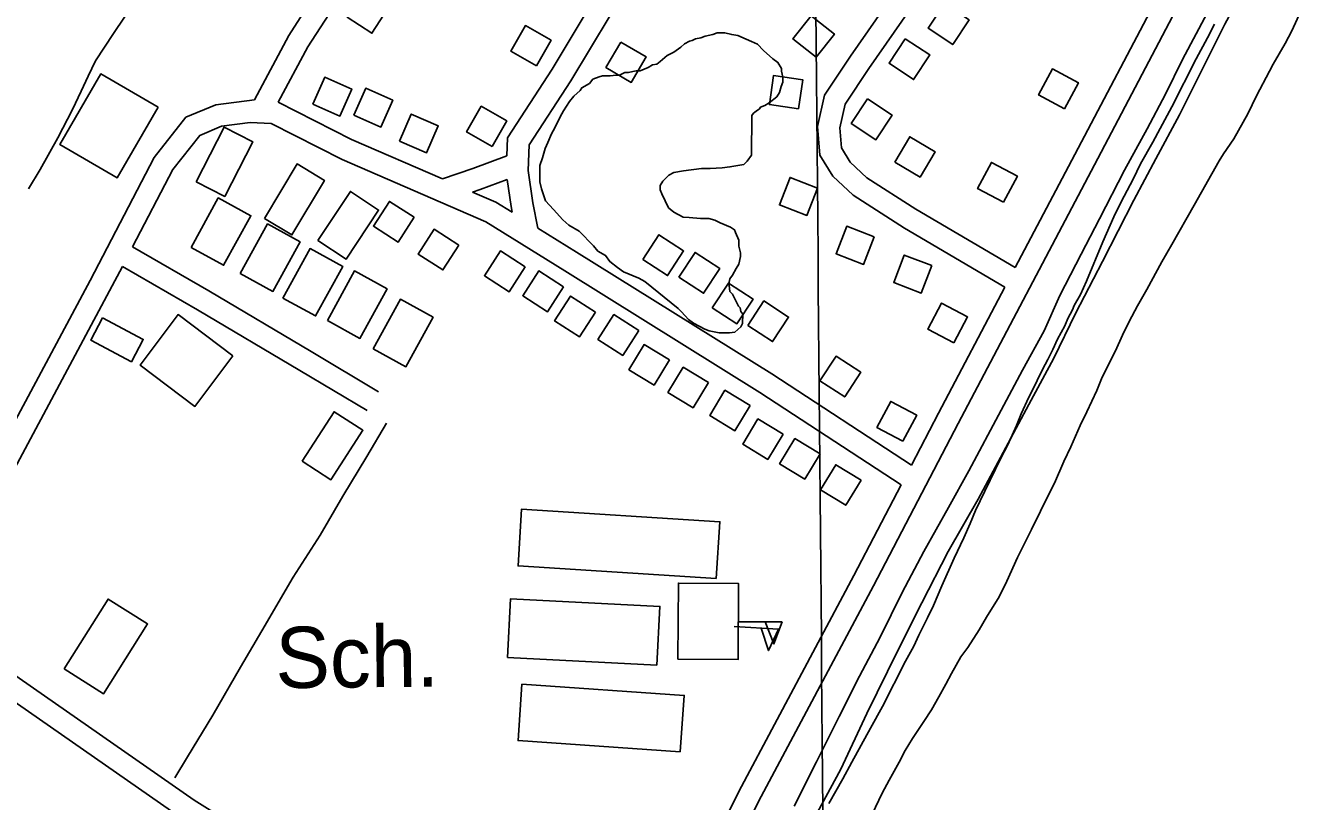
# Model space of a CAD drawing. Extents: x 3567028 to 3605064, y 510945 to 536587.
# Drawn here: x 3585968 to 3587696, y 518388 to 519442 of the extents above; entities that cross this region are included whole.
import ezdxf

# ---------------------------------------------------------------- set-up
doc = ezdxf.new("R2010")
doc.units = 0
for name, color, linetype in [('V-BLDG-IDEN', 7, 'Continuous'), ('V-BLDG-OTLN', 7, 'Continuous'), ('V-DTCH-CNTR', 7, 'Continuous'), ('V-GRID-MAJR', 7, 'Continuous'), ('V-ROAD-CNTR', 7, 'Continuous'), ('V-SITE-VEGE', 7, 'Continuous'), ('V-TOPO-SHOR', 7, 'Continuous')]:
    doc.layers.add(name, color=color, linetype=linetype)

msp = doc.modelspace()

# ---------------------------------------------------------------- linework, layer by layer
at = {"layer": 'V-BLDG-OTLN'}
for p, q in [((3586929.4, 518626.1), (3586989.3, 518622.4)), ((3586934.6, 518632.3), (3586994.6, 518632.4))]:
    msp.add_line(p, q, dxfattribs=at)
for points in [[(3586426, 519486.8), (3586404.3, 519453.2), (3586437.9, 519431.4), (3586459.6, 519465)], [(3587214.6, 519471.5), (3587192.6, 519438.1), (3587225.9, 519416), (3587248, 519449.4)], [(3587040.6, 519398.9), (3587065.3, 519430.3), (3587033.9, 519455.1), (3587009.1, 519423.7)], [(3586661, 519387.2), (3586680.9, 519421.9), (3586646.2, 519441.8), (3586626.3, 519407.1)], [(3586775.5, 519419.5), (3586755.3, 519384.9), (3586789.8, 519364.7), (3586810, 519399.3)], [(3587161.6, 519424), (3587139.5, 519390.7), (3587172.8, 519368.6), (3587194.9, 519401.9)], [(3586147.9, 519331.1), (3586092.2, 519235.1), (3586014.2, 519280.4), (3586070, 519376.3)], [(3586357.8, 519335), (3586394.4, 519318.9), (3586410.5, 519355.5), (3586373.9, 519371.6)], [(3587016.6, 519328.7), (3587022.4, 519368.3), (3586982.8, 519374.1), (3586977.1, 519334.5)], [(3587377.7, 519328.9), (3587396.5, 519364.2), (3587361.1, 519383), (3587342.4, 519347.6)], [(3586413.5, 519320.1), (3586450.1, 519303.9), (3586466.2, 519340.5), (3586429.6, 519356.7)], [(3587110.4, 519342.3), (3587088.3, 519308.9), (3587121.6, 519286.9), (3587143.7, 519320.2)], [(3586475.1, 519285), (3586511.7, 519268.9), (3586527.8, 519305.5), (3586491.2, 519321.6)], [(3586601, 519277.6), (3586620.9, 519312.3), (3586586.2, 519332.2), (3586566.3, 519297.4)], [(3586199.5, 519229.7), (3586237.4, 519304), (3586276.1, 519284.2), (3586238.2, 519209.9)], [(3587147.2, 519256.4), (3587181.7, 519236.1), (3587202, 519270.6), (3587167.5, 519290.9)], [(3586292.2, 519179.9), (3586336.4, 519253.9), (3586373.5, 519231.7), (3586329.3, 519157.7)], [(3587295, 519201.9), (3587313.7, 519237.3), (3587278.3, 519256), (3587259.6, 519220.6)], [(3587042.5, 519221.3), (3587005.2, 519235.7), (3586990.7, 519198.4), (3587028, 519184)], [(3586364.7, 519149.9), (3586408.6, 519216.6), (3586446.9, 519191.4), (3586403, 519124.7)], [(3586192.4, 519140.7), (3586229.3, 519207.9), (3586273.6, 519183.6), (3586236.7, 519116.4)], [(3586495.2, 519181.6), (3586461.6, 519203.2), (3586440, 519169.6), (3586473.6, 519147.9)], [(3586259.3, 519105.3), (3586296.2, 519172.5), (3586340.5, 519148.2), (3586303.6, 519081)], [(3586555.7, 519143.7), (3586522.1, 519165.4), (3586500.4, 519131.7), (3586534.1, 519110.1)], [(3587119.4, 519154.9), (3587082.1, 519169.3), (3587067.7, 519132), (3587105, 519117.6)], [(3586805.5, 519124.3), (3586839, 519102.4), (3586860.8, 519135.9), (3586827.3, 519157.8)], [(3586317.2, 519071.8), (3586354, 519139.1), (3586398.3, 519114.8), (3586361.4, 519047.6)], [(3586645.8, 519114.1), (3586612.1, 519135.8), (3586590.5, 519102.1), (3586624.1, 519080.5)], [(3586854.4, 519100.4), (3586887.9, 519078.5), (3586909.8, 519112), (3586876.3, 519133.9)], [(3587197.5, 519115.9), (3587160.2, 519130.3), (3587145.8, 519093), (3587183.1, 519078.6)], [(3586377.4, 519041.5), (3586414.2, 519108.7), (3586458.5, 519084.4), (3586421.6, 519017.2)], [(3586697.8, 519087), (3586664.2, 519108.7), (3586642.6, 519075), (3586676.2, 519053.4)], [(3586899.7, 519058.7), (3586933.2, 519036.9), (3586955.1, 519070.4), (3586921.6, 519092.2)], [(3586741.1, 519052.9), (3586707.5, 519074.5), (3586685.8, 519040.9), (3586719.5, 519019.2)], [(3586439.6, 519003), (3586476.5, 519070.2), (3586520.8, 519045.9), (3586483.9, 518978.7)], [(3586948, 519034.5), (3586981.5, 519012.7), (3587003.3, 519046.1), (3586969.8, 519068)], [(3587227.3, 519011), (3587246.1, 519046.4), (3587210.8, 519065.1), (3587192, 519029.8)], [(3586072.5, 519045.1), (3586127.6, 519015.8), (3586111.6, 518985.5), (3586056.4, 519014.8)], [(3586249.3, 518993.6), (3586197.7, 518924.8), (3586123.2, 518980.8), (3586174.8, 519049.5)], [(3586799.9, 519027.7), (3586766.3, 519049.4), (3586744.6, 519015.8), (3586778.3, 518994.1)], [(3586841.4, 518987.9), (3586807.2, 519008.7), (3586786.5, 518974.5), (3586820.6, 518953.7)], [(3587045.8, 518959.5), (3587079.3, 518937.7), (3587101.2, 518971.2), (3587067.7, 518993)], [(3586894.4, 518957.1), (3586860.2, 518977.9), (3586839.4, 518943.7), (3586873.6, 518922.9)], [(3586951.1, 518925.9), (3586916.9, 518946.7), (3586896.2, 518912.5), (3586930.3, 518891.7)], [(3587158.3, 518877.5), (3587177.1, 518912.8), (3587141.8, 518931.6), (3587123, 518896.3)], [(3586343.1, 518850.5), (3586386.5, 518917.6), (3586425.6, 518892.4), (3586382.2, 518825.3)], [(3586995.8, 518887), (3586961.6, 518907.8), (3586940.9, 518873.6), (3586975, 518852.8)], [(3587045.9, 518860.3), (3587011.7, 518881.1), (3586990.9, 518846.9), (3587025.1, 518826.1)], [(3587101.5, 518824.8), (3587067.3, 518845.6), (3587046.5, 518811.4), (3587080.7, 518790.6)], [(3586905.1, 518691.2), (3586636.1, 518708.3), (3586641, 518785.3), (3586910, 518768.2)], [(3586852.9, 518581.6), (3586853.7, 518685), (3586935.4, 518684.3), (3586934.6, 518581)], [(3586020.2, 518568.5), (3586079.8, 518663.3), (3586133.4, 518629.6), (3586073.8, 518534.8)], [(3586824.5, 518573.6), (3586622, 518584.1), (3586626.1, 518663.7), (3586828.7, 518653.2)], [(3586989.3, 518622.4), (3586975.9, 518593.2), (3586966.2, 518623.8)], [(3586994.6, 518632.4), (3586983.2, 518602.4), (3586971.5, 518632.4)], [(3586856.3, 518456), (3586636.1, 518471.2), (3586641.3, 518547.7), (3586861.6, 518532.5)]]:
    msp.add_lwpolyline(points, close=True, dxfattribs=at)
at = {"layer": 'V-DTCH-CNTR'}
msp.add_lwpolyline([(3587709.4, 519657.9), (3587675.9, 519593), (3587644.9, 519536), (3587595.1, 519443.6), (3587564.1, 519381.2), (3587533.6, 519320.7), (3587501.6, 519260.8), (3587471.6, 519204.8), (3587429, 519121.4), (3587392.4, 519051), (3587362.9, 518990.5), (3587329.4, 518927.6), (3587294.3, 518862.1), (3587260.3, 518798.7), (3587219.7, 518727.8), (3587184.1, 518658.3), (3587151.6, 518593.4), (3587109.4, 518507.9), (3587074.3, 518432.5), (3587030.1, 518351.1)], dxfattribs=at)
at = {"layer": 'V-GRID-MAJR'}
msp.add_spline([(3587066.2, 516482.6), (3587015.1, 522539.9), (3586963.9, 528600.6), (3586912.8, 534661.4), (3586912.8, 534664.9)], degree=3, dxfattribs=at)
at = {"layer": 'V-ROAD-CNTR'}
for points in [[(3588939.5, 522164.8), (3588685.5, 521679.8), (3588548.3, 521418.6), (3588324.5, 520986.4), (3588212.6, 520770.2), (3587956.4, 520279.2), (3587855.8, 520084.1), (3587648.7, 519691.3), (3587418.1, 519252.9), (3587233.2, 518901.5), (3587118.4, 518681.4), (3586962.3, 518388.3), (3586789.7, 518038.8)], [(3586310.8, 519337.8), (3586351, 519413.1), (3586413.6, 519510.3), (3586605, 519812.6), (3586711.6, 519984.7), (3586802.3, 520126.6)], [(3586620.8, 519264.8), (3586621.8, 519289.5), (3586682.3, 519382.5), (3586815.1, 519604), (3586932.1, 519811), (3586967.4, 519871.5), (3586978.6, 519914.3), (3586967.1, 519940.3), (3586947.1, 520007.7), (3586934, 520035.4), (3586908.9, 520061.8), (3586851.7, 520096.7), (3586802.3, 520126.6)], [(3587310.8, 519113.4), (3587176, 519192.5), (3587109.5, 519235.2), (3587086.8, 519256.6), (3587074.9, 519275.7), (3587072.8, 519302.8), (3587080, 519335.3), (3587112.2, 519383.7), (3587181, 519482.6), (3587246.9, 519584.3), (3587268.8, 519628.3), (3587272.3, 519679.6), (3587255.2, 519717.7), (3587220.7, 519745.3), (3587170.9, 519772.4), (3587105.6, 519814.1), (3587066.5, 519842.3), (3587033.4, 519861.6), (3587000.8, 519880.8)], [(3586662.9, 519166.9), (3586656.3, 519201.3), (3586650, 519245.1), (3586651.4, 519280), (3586707.8, 519366.6), (3586841.1, 519588.9), (3586958.1, 519796.1), (3586990.7, 519852)], [(3587296.8, 519086.8), (3587160.3, 519166.9), (3587091, 519211.4), (3587063.4, 519237.5), (3587045.6, 519266), (3587042.5, 519304.9), (3587051.9, 519347.3), (3587087.4, 519400.5), (3587156.1, 519499.3), (3587220.8, 519599.2), (3587239.3, 519636.3), (3587241.9, 519674.1), (3587230.8, 519698.8), (3587204, 519720.2), (3587155.6, 519746.5), (3587088.7, 519789.2), (3587050.1, 519817.1), (3587018.2, 519835.7), (3586990.7, 519852)], [(3587663.1, 519782.9), (3587622.2, 519705.3), (3587391.5, 519266.8), (3587310.8, 519113.4)], [(3586278.6, 519341.2), (3586325.1, 519428.3), (3586348.7, 519465)], [(3585823.6, 518646.9), (3585904.3, 518813.9), (3586055.5, 519095.6), (3586142.3, 519262.7), (3586185.6, 519317.4), (3586225.9, 519334.4), (3586278.6, 519341.2)], [(3586310.8, 519337.8), (3586410.3, 519287.3), (3586533.7, 519233.6)], [(3586113.1, 519141.4), (3586167.6, 519246.4), (3586204.3, 519292.7), (3586233.8, 519305.1), (3586272.7, 519310.2), (3586301.3, 519308.9), (3586397.6, 519260.1), (3586592.2, 519175.3), (3586699.6, 519108.8), (3586964.4, 518943.7), (3587156, 518818.4)], [(3586533.7, 519233.6), (3586574.8, 519247.6), (3586620.8, 519264.8)], [(3586574.5, 519215.8), (3586584.9, 519219.3), (3586621.4, 519233)], [(3586628.2, 519188.3), (3586626.7, 519196.4), (3586621.4, 519233)], [(3586574.5, 519215.8), (3586606.2, 519202), (3586628.2, 519188.3)], [(3586662.9, 519166.9), (3586715.5, 519134.3), (3586980.6, 518969), (3587170, 518845.1)], [(3586446.7, 518944.8), (3586355.3, 518999.2), (3586216.5, 519081.9), (3586113.1, 519141.4)], [(3585849.7, 518631.9), (3585931, 518800.3), (3586082, 519081.6), (3586099.3, 519114.8)], [(3586431.3, 518919.1), (3586339.9, 518973.4), (3586201.3, 519056), (3586099.3, 519114.8)], [(3587296.8, 519086.8), (3587206.6, 518915.4), (3587170, 518845.1)], [(3586180.9, 518365), (3585837.2, 518604.4), (3585621.3, 518728.6), (3585207.3, 518993.3)], [(3587156, 518818.4), (3587091.9, 518695.4), (3586935.6, 518402), (3586764.3, 518055.2), (3586753.8, 518042.4), (3586751.4, 518042.3), (3586728.9, 518048.6), (3586569.2, 518157.9), (3586358.6, 518288.7), (3586196.9, 518390.4)], [(3586196.9, 518390.4), (3585849.7, 518631.9)]]:
    msp.add_lwpolyline(points, dxfattribs=at)
at = {"layer": 'V-SITE-VEGE'}
for p, q in [((3587698.4, 519461.6), (3587686, 519434.6)), ((3587571.6, 519425), (3587581.2, 519443.9)), ((3587556, 519396.6), (3587571.6, 519425)), ((3587686, 519434.6), (3587676.9, 519417.5)), ((3587676.9, 519417.5), (3587660.8, 519389.5)), ((3587523, 519331.3), (3587556, 519396.6)), ((3587660.8, 519389.5), (3587655.8, 519380.1)), ((3587655.8, 519380.1), (3587637.9, 519346.3)), ((3587637.9, 519346.3), (3587626.5, 519322)), ((3587507.4, 519302), (3587523, 519331.3)), ((3587626.5, 519322), (3587607.2, 519288.2)), ((3587497.3, 519283.5), (3587507.4, 519302)), ((3587480.9, 519254.2), (3587497.3, 519283.5)), ((3587607.2, 519288.2), (3587593.5, 519267.9)), ((3587593.5, 519267.9), (3587587.6, 519258)), ((3587470.8, 519233.1), (3587480.9, 519254.2)), ((3587587.6, 519258), (3587553.7, 519198.1)), ((3587454.3, 519202.4), (3587470.8, 519233.1)), ((3587444.6, 519182.2), (3587454.3, 519202.4)), ((3587553.7, 519198.1), (3587523.1, 519144.5)), ((3587429.5, 519148.4), (3587444.6, 519182.2)), ((3587407.4, 519094.7), (3587429.5, 519148.4)), ((3587523.1, 519144.5), (3587509.8, 519121.1)), ((3587509.8, 519121.1), (3587489.2, 519083.7)), ((3587399.2, 519076.7), (3587407.4, 519094.7)), ((3587390.9, 519061.8), (3587399.2, 519076.7)), ((3587489.2, 519083.7), (3587476.4, 519061.2)), ((3587382.2, 519044.3), (3587388.2, 519056)), ((3587388.2, 519056), (3587390.9, 519061.8)), ((3587476.4, 519061.2), (3587465.4, 519040.1)), ((3587378.1, 519034.3), (3587382.2, 519044.3)), ((3587465.4, 519040.1), (3587456.2, 519021.6)), ((3587368, 519015.9), (3587378.1, 519034.3)), ((3587456.2, 519021.6), (3587446.6, 519000.4)), ((3587361.6, 519001.9), (3587368, 519015.9)), ((3587347.8, 518974.9), (3587355.1, 518988.4)), ((3587355.1, 518988.4), (3587361.6, 519001.9)), ((3587446.6, 519000.4), (3587428.7, 518964.4)), ((3587333.1, 518945.1), (3587347.8, 518974.9)), ((3587428.7, 518964.4), (3587421.3, 518946.3)), ((3587318.9, 518914.5), (3587329, 518937.5)), ((3587329, 518937.5), (3587333.1, 518945.1)), ((3587421.3, 518946.3), (3587408, 518917.5)), ((3587312.5, 518898.7), (3587318.9, 518914.5)), ((3587408, 518917.5), (3587398.8, 518899)), ((3587300.5, 518872.6), (3587312.5, 518898.7)), ((3587398.8, 518899), (3587386, 518869.7)), ((3587291.4, 518854.5), (3587300.5, 518872.6)), ((3587386, 518869.7), (3587376.8, 518849.9)), ((3587269.4, 518809.9), (3587291.4, 518854.5)), ((3587376.8, 518849.9), (3587363.9, 518820.6)), ((3587363.9, 518820.6), (3587354.8, 518803)), ((3587257, 518783.4), (3587269.4, 518809.9)), ((3587354.8, 518803), (3587345.1, 518782.7)), ((3587249.6, 518765.8), (3587257, 518783.4)), ((3587345.1, 518782.7), (3587332.8, 518757.5)), ((3587240.9, 518746.4), (3587249.6, 518765.8)), ((3587228, 518718.9), (3587240.9, 518746.4)), ((3587332.8, 518757.5), (3587314, 518719.7)), ((3587211.1, 518681), (3587228, 518718.9)), ((3587314, 518719.7), (3587299.3, 518687.7)), ((3587199.6, 518654.4), (3587211.1, 518681)), ((3587299.3, 518687.7), (3587288.7, 518666.5)), ((3587288.7, 518666.5), (3587271.8, 518638.6)), ((3587191.8, 518637.8), (3587199.6, 518654.4)), ((3587179.9, 518614.3), (3587191.8, 518637.8)), ((3587271.8, 518638.6), (3587261.7, 518621.5)), ((3587173, 518599.5), (3587179.9, 518614.3)), ((3587261.7, 518621.5), (3587246.2, 518597.6)), ((3587162, 518578.8), (3587173, 518599.5)), ((3587246.2, 518597.6), (3587237.1, 518584.6)), ((3587130.8, 518517.5), (3587162, 518578.8)), ((3587237.1, 518584.6), (3587224.2, 518562)), ((3587224.2, 518562), (3587216.5, 518547.6)), ((3587216.5, 518547.6), (3587206.9, 518530.5)), ((3587206.9, 518530.5), (3587197.2, 518513)), ((3587114.3, 518488.2), (3587130.8, 518517.5)), ((3587197.2, 518513), (3587186.7, 518496.8)), ((3587089.1, 518441.8), (3587114.3, 518488.2)), ((3587186.7, 518496.8), (3587171.2, 518473.8)), ((3587171.2, 518473.8), (3587161.6, 518457.6)), ((3587161.6, 518457.6), (3587153.3, 518441.8)), ((3587076.8, 518419.3), (3587089.1, 518441.8)), ((3587153.3, 518441.8), (3587139.6, 518417.5)), ((3587058, 518385.5), (3587076.8, 518419.3)), ((3587139.6, 518417.5), (3587130.4, 518399.9)), ((3587130.4, 518399.9), (3587116.7, 518371.1))]:
    msp.add_line(p, q, dxfattribs=at)
for points in [[(3586857.1, 519412.5), (3586861.8, 519417.1), (3586868.8, 519420.6), (3586872.3, 519421.7), (3586877, 519424), (3586884, 519425.1), (3586889.9, 519427.4), (3586900.4, 519429.7), (3586906.2, 519432), (3586916.7, 519431.9), (3586926, 519429.5), (3586934.2, 519428.3), (3586945.8, 519423.5), (3586952.8, 519420), (3586960.9, 519416.4), (3586969.1, 519408.2), (3586981.8, 519396.5), (3586988.8, 519391.7), (3586993.4, 519383.5), (3586993.4, 519380), (3586995.6, 519371.9), (3586995.6, 519364.9), (3586993.2, 519359), (3586990.8, 519350.9), (3586987.3, 519345.1), (3586976.7, 519337), (3586970.9, 519333.5), (3586965, 519331.2), (3586963.8, 519328.9)], [(3586963.8, 519328.9), (3586959.2, 519325.5), (3586955.6, 519323.1), (3586953.3, 519319.7), (3586952.9, 519266), (3586947, 519257.9), (3586942.3, 519253.2), (3586923.6, 519249.9), (3586913.1, 519248.8), (3586896.8, 519247.7), (3586885.1, 519247.8), (3586860.6, 519244.5), (3586847.7, 519242.2), (3586840.7, 519238.8), (3586832.5, 519230.7), (3586829, 519224.9), (3586828.9, 519219), (3586831.2, 519213.2), (3586840.4, 519194.4), (3586847.4, 519188.6), (3586860.2, 519181.5), (3586868.3, 519181.4), (3586883.5, 519180.1), (3586895.1, 519180.1), (3586903.3, 519177.7), (3586910.3, 519174.1), (3586924.2, 519168.2), (3586930, 519164.7), (3586931.2, 519161.1), (3586935.8, 519150.6), (3586935.7, 519142.4), (3586938, 519133.1), (3586938, 519128.4), (3586935.5, 519117.9), (3586932, 519112.1), (3586927.3, 519102.8), (3586923.7, 519098.2), (3586922.5, 519093.5), (3586922.5, 519088.9), (3586923.6, 519080.7), (3586927.1, 519077.2), (3586935.2, 519060.8), (3586937.5, 519058.4), (3586938.6, 519053.8), (3586940.9, 519050.2), (3586940.8, 519037.4), (3586938.5, 519032.8), (3586930.2, 519025.8), (3586923.2, 519024.7), (3586909.2, 519024.8), (3586895.3, 519027.2), (3586889.4, 519029.6), (3586874.3, 519037.9), (3586867.4, 519042.6), (3586858.1, 519053.1), (3586853.5, 519057.8), (3586808.2, 519094.3), (3586800.1, 519099.1), (3586779.1, 519107.4), (3586771, 519113.3), (3586760.6, 519121.5), (3586754.8, 519129.7), (3586744.3, 519135.6), (3586738.6, 519142.6), (3586718.9, 519162.6), (3586704.9, 519170.9), (3586696.8, 519177.9), (3586684.1, 519192), (3586673.6, 519203.8), (3586667.9, 519220.1), (3586665.7, 519229.5), (3586665.8, 519251.7), (3586669.4, 519262.1), (3586673, 519274.9), (3586676.5, 519283.1), (3586681.3, 519294.7), (3586686, 519302.8), (3586693.1, 519318), (3586697.8, 519326.1), (3586706.1, 519338.9), (3586712, 519345.8), (3586720.2, 519353.9), (3586722.5, 519357.4), (3586733.1, 519363.2), (3586737.8, 519369), (3586746, 519372.4), (3586750.7, 519373.6), (3586761.1, 519373.5), (3586769.3, 519374.6), (3586774, 519374.6), (3586781, 519378), (3586785.7, 519378), (3586796.2, 519380.2), (3586802, 519380.2), (3586812.6, 519384.8), (3586818.4, 519388.3), (3586824.3, 519389.4), (3586829, 519392.9), (3586838.3, 519401), (3586847.7, 519405.6), (3586857.1, 519412.5)]]:
    msp.add_lwpolyline(points, dxfattribs=at)
at = {"layer": 'V-TOPO-SHOR'}
for points in [[(3587706.8, 519714.1), (3587680.4, 519665.9), (3587642.8, 519593.9), (3587604.6, 519520.3), (3587571.1, 519458.6), (3587537.6, 519395.6), (3587514.5, 519348.7), (3587489.8, 519301.8), (3587459.1, 519245.5), (3587424.9, 519179.5), (3587400.3, 519131.4), (3587371.3, 519075.4), (3587350, 519027.2), (3587320.8, 518974), (3587291.6, 518919.5), (3587247.9, 518837.2), (3587220.2, 518787.6), (3587186.7, 518727.6), (3587157.4, 518672.2), (3587127.6, 518611.4), (3587099.2, 518558.4), (3587071.8, 518503.6), (3587041.3, 518442.2), (3587010.6, 518381.9)], [(3586164.1, 519545.5), (3586140.7, 519507), (3586117.3, 519475.5), (3586087.2, 519430.9), (3586062.9, 519394), (3586052.7, 519373.3), (3586043.4, 519352.7), (3586031.7, 519328.1), (3586011.6, 519289.6), (3585987.9, 519246.2), (3585972, 519220.3)], [(3586457.5, 518902), (3586430.8, 518857), (3586398.6, 518803), (3586367.6, 518749.8), (3586330.8, 518693), (3586288.4, 518620.2), (3586259.6, 518570.9), (3586222.1, 518505.4), (3586187.7, 518449.2), (3586170.3, 518420.5)]]:
    msp.add_lwpolyline(points, dxfattribs=at)

# ---------------------------------------------------------------- texts
at = {"layer": 'V-BLDG-IDEN'}
msp.add_text('Sch.', height=83, rotation=0.555, dxfattribs=at).set_placement((3586307.2, 518542.3))

doc.saveas('drawing.dxf')
